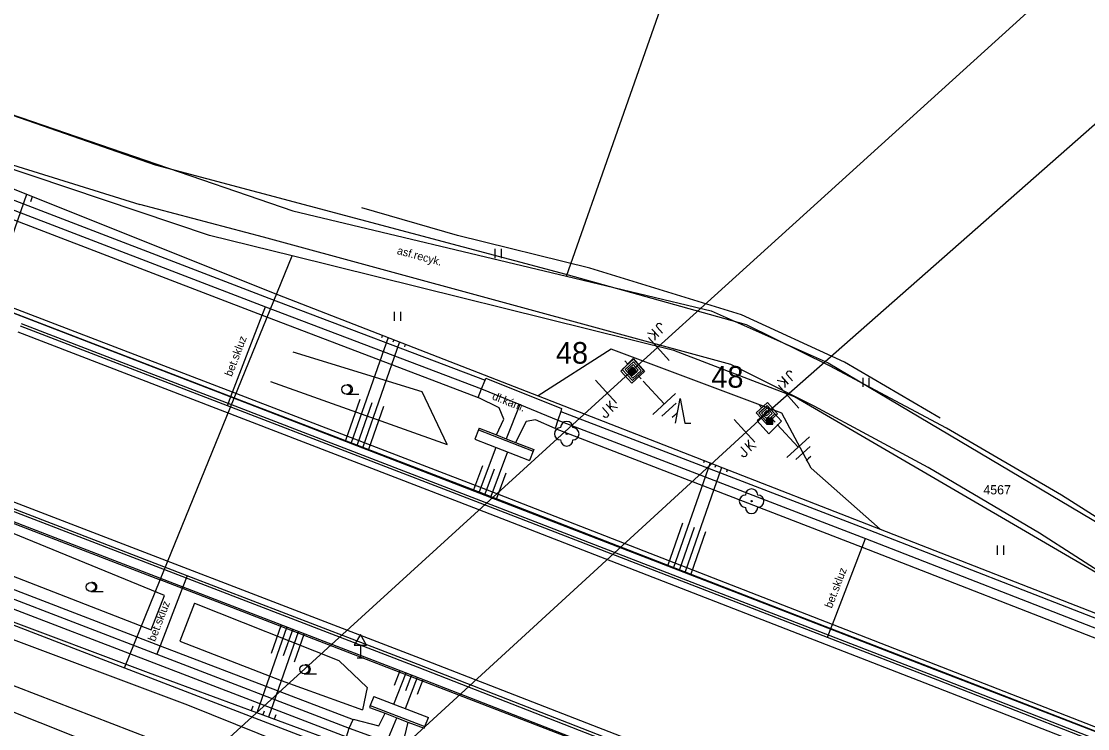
# Model space of a CAD drawing. Extents: x -540150 to -533593, y -1185082 to -1180066.
# Drawn here: x -535773.5 to -535686.9, y -1182366.8 to -1182309.4 of the extents above; entities that cross this region are included whole.
import ezdxf

# ---------------------------------------------------------------- set-up
doc = ezdxf.new("R2010")
doc.units = 0
for name, color, linetype in [('KN_HRAN_PARCEL', 7, 'Continuous'), ('KN_PARC_Č', 7, 'Continuous'), ('KN_VKP_HRAN_', 7, 'Continuous'), ('Vrstva 1', 7, 'Continuous'), ('Vrstva 10', 7, 'Continuous'), ('Vrstva 11', 7, 'Continuous'), ('Vrstva 13', 7, 'Continuous'), ('Vrstva 14', 7, 'Continuous'), ('Vrstva 15', 7, 'Continuous'), ('Vrstva 18', 7, 'Continuous'), ('Vrstva 2', 7, 'Continuous'), ('Vrstva 21', 7, 'Continuous'), ('Vrstva 22', 7, 'Continuous'), ('Vrstva 23', 7, 'Continuous'), ('Vrstva 25', 7, 'Continuous'), ('Vrstva 34', 7, 'Continuous'), ('Vrstva 36', 7, 'Continuous'), ('Vrstva 40', 7, 'Continuous'), ('Vrstva 7', 7, 'Continuous'), ('Vrstva 9', 7, 'Continuous')]:
    doc.layers.add(name, color=color, linetype=linetype)

# ---------------------------------------------------------------- blocks, each defined once
blk = doc.blocks.new('VN840')
at = {"layer": 'Vrstva 15'}
for points in [[(-0.009, 1.414), (-0.009, -1.086)], [(-1.092, -0.594), (-1.092, -1.243)], [(-0.678, -0.594), (-0.678, -1.421)], [(-0.678, -1.106), (-0.265, -0.594)], [(-1.505, -1.243), (-1.505, -1.145)], [(-1.476, -1.352), (-1.505, -1.243)], [(-1.328, -1.421), (-1.476, -1.352)], [(-1.269, -1.421), (-1.328, -1.421)], [(-1.131, -1.352), (-1.269, -1.421)], [(-1.092, -1.243), (-1.131, -1.352)], [(-0.541, -0.938), (-0.196, -1.421)]]:
    blk.add_lwpolyline(points, dxfattribs=at)
blk = doc.blocks.new('VN810')
at = {"layer": 'Vrstva 14'}
for points in [[(0.004, -1.247), (0.004, -3.747)], [(1.254, -3.747), (-1.246, -3.747)], [(0.772, -4.367), (-0.803, -4.367)], [(0.004, -4.997), (-0.252, -4.997)], [(0.27, -4.997), (0.004, -4.997)]]:
    blk.add_lwpolyline(points, dxfattribs=at)
blk = doc.blocks.new('VN470')
at = {"layer": 'Vrstva 2'}
for points in [[(0, 1.22), (0, 1.97)], [(-1.23, 1.22), (1.23, 1.22)], [(-1.23, -1.23), (-1.23, 1.22)], [(-0.92, 0.9), (0.92, 0.9)], [(-0.92, -0.95), (-0.92, 0.9)], [(-0.61, 0.61), (0.61, 0.61)], [(-0.61, -0.62), (-0.61, 0.61)], [(-0.31, -0.27), (-0.31, 0.34)], [(-0.31, 0.34), (0.31, 0.34)], [(0.31, 0.34), (0.31, -0.27)], [(0.61, 0.61), (0.61, -0.62)], [(0.92, 0.9), (0.92, -0.95)], [(1.23, 1.22), (1.23, -1.23)], [(1.23, -1.23), (-1.23, -1.23)], [(0.92, -0.95), (-0.92, -0.95)], [(0.61, -0.62), (-0.61, -0.62)], [(0.31, -0.27), (-0.31, -0.27)], [(0, -1.23), (0, -1.98)]]:
    blk.add_lwpolyline(points, dxfattribs=at)

msp = doc.modelspace()

# ---------------------------------------------------------------- linework, layer by layer
at = {"layer": 'KN_HRAN_PARCEL'}
for p, q in [((-535729.26, -1182330.095), (-535696.93, -1182238.225)), ((-535758.23, -1182326.795), (-535805.69, -1182310.855)), ((-535789.6, -1182311.725), (-535751.47, -1182324.795)), ((-535751.47, -1182324.795), (-535729.26, -1182330.095)), ((-535751.53, -1182328.455), (-535758.23, -1182326.795)), ((-535756.24, -1182340.015), (-535751.53, -1182328.455)), ((-535720.55, -1182336.145), (-535751.53, -1182328.455)), ((-535729.26, -1182330.095), (-535717.51, -1182332.905)), ((-535717.51, -1182332.905), (-535708, -1182337.125)), ((-535710.74, -1182339.905), (-535720.55, -1182336.145)), ((-535829.97, -1182336.965), (-535765.15, -1182361.885)), ((-535708, -1182337.125), (-535683.23, -1182351.845)), ((-535762.24, -1182354.745), (-535756.24, -1182340.015)), ((-535679.16, -1182358.305), (-535710.74, -1182339.905)), ((-535768.53, -1182367.745), (-535832.33, -1182342.325)), ((-535765.15, -1182361.885), (-535762.24, -1182354.745)), ((-535765.15, -1182361.885), (-535707.78, -1182383.915))]:
    msp.add_line(p, q, dxfattribs=at)
at = {"layer": 'KN_VKP_HRAN_'}
for p, q in [((-535791.96, -1182326.225), (-535756.24, -1182340.015)), ((-535806.19, -1182337.805), (-535762.24, -1182354.745)), ((-535756.24, -1182340.015), (-535712.32, -1182357.005)), ((-535717.07, -1182372.165), (-535762.24, -1182354.745)), ((-535712.32, -1182357.005), (-535700.18, -1182361.695)), ((-535700.18, -1182361.695), (-535661.47, -1182376.655))]:
    msp.add_line(p, q, dxfattribs=at)
at = {"layer": 'Vrstva 1'}
for points in [[(-535333.019, -1181707.832), (-535332.528, -1181735.448), (-535362.49, -1181817.717), (-535394.17, -1181900.488), (-535426.424, -1181985.389), (-535455.768, -1182060.901), (-535484.739, -1182136.414), (-535558.599, -1182202.844), (-535640.844, -1182277.719), (-535712.992, -1182341.229), (-535787.765, -1182409.749), (-535866.419, -1182480.663), (-535946.042, -1182552.999), (-536025.292, -1182625.409), (-536105.737, -1182698.417), (-536184.987, -1182770.529), (-536271.131, -1182848.999), (-536335.755, -1182908.243), (-536401.721, -1182968.908), (-536461.289, -1183023.605), (-536493.807, -1183052.389)], [(-535872.16, -1182472.665), (-535794.869, -1182402.38), (-535723.861, -1182337.708), (-535647.76, -1182268.725)]]:
    msp.add_lwpolyline(points, dxfattribs=at)
at = {"layer": 'Vrstva 10'}
for p, q in [((-535773.802, -1182334.629), (-535736.456, -1182349.004)), ((-535741.114, -1182361.123), (-535778.5, -1182346.749)), ((-535736.456, -1182349.004), (-535699.193, -1182363.48)), ((-535703.891, -1182375.586), (-535741.114, -1182361.123)), ((-535699.193, -1182363.48), (-535661.969, -1182377.991))]:
    msp.add_line(p, q, dxfattribs=at)
at = {"layer": 'Vrstva 11'}
for p, q in [((-535762.627, -1182321.101), (-535776.035, -1182316.438)), ((-535777.016, -1182320.204), (-535763.901, -1182324.286)), ((-535729.269, -1182329.956), (-535762.627, -1182321.101)), ((-535777.85, -1182322.508), (-535753.42, -1182331.878)), ((-535778.382, -1182323.91), (-535753.958, -1182333.279)), ((-535714.649, -1182334.056), (-535729.269, -1182329.956)), ((-535753.42, -1182331.878), (-535735.87, -1182338.553)), ((-535753.958, -1182333.279), (-535736.422, -1182339.958)), ((-535735.808, -1182338.394), (-535729.652, -1182340.852)), ((-535734.726, -1182340.794), (-535736.422, -1182339.958)), ((-535734.331, -1182341.706), (-535734.726, -1182340.794)), ((-535729.723, -1182341.075), (-535704.703, -1182350.694)), ((-535734.946, -1182342.99), (-535734.331, -1182341.706)), ((-535732.536, -1182341.89), (-535733.404, -1182343.592)), ((-535731.772, -1182341.752), (-535732.536, -1182341.89)), ((-535730.168, -1182342.47), (-535731.772, -1182341.752)), ((-535736.403, -1182342.583), (-535731.971, -1182344.313)), ((-535730.168, -1182342.47), (-535705.245, -1182352.092)), ((-535736.693, -1182343.328), (-535732.261, -1182345.058)), ((-535786.034, -1182350.95), (-535762.231, -1182360.092)), ((-535704.703, -1182350.694), (-535682.855, -1182359.219)), ((-535786.572, -1182352.35), (-535762.769, -1182361.492)), ((-535705.245, -1182352.092), (-535683.401, -1182360.617)), ((-535760.007, -1182364.914), (-535778.472, -1182357.995)), ((-535762.231, -1182360.092), (-535746.58, -1182366.094)), ((-535780.744, -1182360.803), (-535763.089, -1182367.602)), ((-535762.769, -1182361.492), (-535747.121, -1182367.493)), ((-535739.705, -1182373.069), (-535760.007, -1182364.914)), ((-535745.188, -1182364.956), (-535740.749, -1182366.658)), ((-535744.902, -1182364.209), (-535740.463, -1182365.911)), ((-535744.479, -1182366.592), (-535743.977, -1182365.581)), ((-535746.564, -1182366.052), (-535744.479, -1182366.592)), ((-535742.129, -1182366.29), (-535742.41, -1182367.447))]:
    msp.add_line(p, q, dxfattribs=at)
for points in [[(-535715.917, -1182337.28), (-535753.861, -1182326.95), (-535763.901, -1182324.286)], [(-535736.27, -1182348.529), (-535756.788, -1182340.629), (-535773.584, -1182334.162)], [(-535679.977, -1182353.628), (-535689.084, -1182347.868), (-535698.399, -1182342.45), (-535707.908, -1182337.381), (-535714.649, -1182334.056)], [(-535682.016, -1182356.652), (-535690.857, -1182350.974), (-535699.907, -1182345.637), (-535709.154, -1182340.648), (-535715.917, -1182337.28)], [(-535736.422, -1182339.958), (-535736.144, -1182339.251), (-535735.87, -1182338.553), (-535735.808, -1182338.394)], [(-535729.652, -1182340.852), (-535729.723, -1182341.075), (-535729.965, -1182341.785), (-535730.168, -1182342.47)], [(-535736.348, -1182342.443), (-535736.403, -1182342.583), (-535736.693, -1182343.328)], [(-535736.348, -1182342.443), (-535734.946, -1182342.99), (-535734.141, -1182343.304), (-535733.404, -1182343.592), (-535731.916, -1182344.173)], [(-535731.916, -1182344.173), (-535731.971, -1182344.313), (-535732.261, -1182345.058)], [(-535741.304, -1182361.626), (-535760.046, -1182354.415), (-535778.664, -1182347.252)], [(-535699.109, -1182362.896), (-535708.08, -1182359.428), (-535736.27, -1182348.529)], [(-535704.158, -1182376.108), (-535713.434, -1182372.492), (-535741.304, -1182361.626)], [(-535661.695, -1182377.53), (-535663.441, -1182376.847), (-535699.109, -1182362.896)], [(-535744.902, -1182364.209), (-535745.188, -1182364.956), (-535745.242, -1182365.096)], [(-535745.242, -1182365.096), (-535743.977, -1182365.581), (-535743.035, -1182365.943), (-535742.129, -1182366.29), (-535740.803, -1182366.798)], [(-535747.131, -1182367.518), (-535747.121, -1182367.493), (-535746.892, -1182366.778), (-535746.58, -1182366.094), (-535746.564, -1182366.052)], [(-535740.803, -1182366.798), (-535740.749, -1182366.658), (-535740.463, -1182365.911)]]:
    msp.add_lwpolyline(points, dxfattribs=at)
at = {"layer": 'Vrstva 14'}
for p, q in [((-535777.701, -1182321.609), (-535753.202, -1182331.39)), ((-535778.116, -1182323.209), (-535753.688, -1182332.579)), ((-535753.958, -1182333.279), (-535753.688, -1182332.579)), ((-535753.688, -1182332.579), (-535736.144, -1182339.251)), ((-535756.364, -1182339.529), (-535753.958, -1182333.279)), ((-535756.493, -1182339.865), (-535756.364, -1182339.529)), ((-535736.144, -1182339.251), (-535733.04, -1182340.526)), ((-535756.788, -1182340.629), (-535756.493, -1182339.865)), ((-535733.04, -1182340.526), (-535734.141, -1182343.304)), ((-535733.04, -1182340.526), (-535729.965, -1182341.785)), ((-535729.965, -1182341.785), (-535704.974, -1182351.393)), ((-535786.303, -1182351.65), (-535762.5, -1182360.792)), ((-535704.974, -1182351.393), (-535683.128, -1182359.918)), ((-535763.192, -1182362.306), (-535786.831, -1182353.439)), ((-535760.046, -1182354.415), (-535760.393, -1182355.316)), ((-535708.08, -1182359.428), (-535707.793, -1182358.685)), ((-535707.793, -1182358.685), (-535707.674, -1182358.378)), ((-535762.5, -1182360.792), (-535746.892, -1182366.778)), ((-535744.326, -1182369.239), (-535763.192, -1182362.306)), ((-535743.833, -1182367.883), (-535743.035, -1182365.943)), ((-535746.892, -1182366.778), (-535743.833, -1182367.883))]:
    msp.add_line(p, q, dxfattribs=at)
for points in [[(-535791.961, -1182326.227), (-535756.493, -1182339.865), (-535735.952, -1182347.763)], [(-535753.202, -1182331.39), (-535731.55, -1182339.815)], [(-535816.258, -1182333.817), (-535806.617, -1182337.527), (-535760.393, -1182355.316), (-535741.648, -1182362.53)], [(-535816.258, -1182333.817), (-535806.617, -1182337.527), (-535760.393, -1182355.316), (-535741.648, -1182362.53)], [(-535731.55, -1182339.815), (-535703.79, -1182350.635)], [(-535735.952, -1182347.763), (-535707.793, -1182358.685), (-535663.108, -1182376.017), (-535661.473, -1182376.651)], [(-535703.79, -1182350.635), (-535612.292, -1182386.312)], [(-535707.674, -1182358.378), (-535705.245, -1182352.092), (-535704.974, -1182351.393)], [(-535760.393, -1182355.316), (-535762.231, -1182360.092), (-535762.5, -1182360.792)], [(-535741.648, -1182362.53), (-535713.784, -1182373.393), (-535704.509, -1182377.009)]]:
    msp.add_lwpolyline(points, dxfattribs=at)
at = {"layer": 'Vrstva 15'}
for p, q in [((-535776.15, -1182332.307), (-535773.063, -1182323.461)), ((-535772.734, -1182324.034), (-535772.599, -1182323.646)), ((-535743.74, -1182335.078), (-535746.725, -1182343.621)), ((-535742.807, -1182335.442), (-535745.791, -1182343.98)), ((-535744.206, -1182334.896), (-535744.282, -1182335.112)), ((-535743.274, -1182335.26), (-535743.346, -1182335.466)), ((-535742.341, -1182335.623), (-535742.418, -1182335.844)), ((-535746.025, -1182340.101), (-535747.192, -1182343.441)), ((-535745.06, -1182340.373), (-535746.258, -1182343.8)), ((-535744.112, -1182340.691), (-535745.324, -1182344.159)), ((-535734.981, -1182343.996), (-535736.34, -1182347.614)), ((-535734.049, -1182344.36), (-535735.408, -1182347.974)), ((-535736.076, -1182345.488), (-535736.807, -1182347.434)), ((-535735.115, -1182345.775), (-535735.874, -1182347.793)), ((-535717.603, -1182345.266), (-535720.556, -1182353.735)), ((-535716.67, -1182345.629), (-535719.623, -1182354.096)), ((-535718.068, -1182345.084), (-535718.131, -1182345.266)), ((-535717.136, -1182345.447), (-535717.201, -1182345.635)), ((-535716.204, -1182345.811), (-535716.275, -1182346.013)), ((-535734.168, -1182346.098), (-535734.941, -1182348.155)), ((-535719.838, -1182350.158), (-535721.022, -1182353.554)), ((-535718.894, -1182350.488), (-535720.089, -1182353.916)), ((-535717.964, -1182350.858), (-535719.157, -1182354.277)), ((-535751.948, -1182358.566), (-535754.386, -1182365.542)), ((-535752.415, -1182358.387), (-535753.231, -1182360.721)), ((-535751.481, -1182358.746), (-535752.243, -1182360.925)), ((-535751.014, -1182358.925), (-535753.447, -1182365.887)), ((-535750.548, -1182359.105), (-535751.356, -1182361.419)), ((-535743.268, -1182364.835), (-535742.281, -1182362.286)), ((-535743.21, -1182363.302), (-535742.747, -1182362.107)), ((-535742.335, -1182365.193), (-535741.348, -1182362.647)), ((-535742.306, -1182363.737), (-535741.814, -1182362.466)), ((-535741.346, -1182364.024), (-535740.883, -1182362.828)), ((-535754.725, -1182364.997), (-535754.855, -1182365.37)), ((-535753.805, -1182365.395), (-535753.917, -1182365.715)), ((-535752.856, -1182365.709), (-535752.978, -1182366.059))]:
    msp.add_line(p, q, dxfattribs=at)
at = {"layer": 'Vrstva 21'}
for points in [[(-535753.29, -1182338.665), (-535738.94, -1182343.755), (-535740.96, -1182339.485), (-535751.45, -1182336.265)], [(-535703.79, -1182350.635), (-535709.39, -1182345.695), (-535711.77, -1182341.235), (-535725.64, -1182336.025), (-535731.55, -1182339.815)], [(-535761.89, -1182356.025), (-535777.41, -1182349.675)], [(-535774.32, -1182354.405), (-535762.977, -1182358.818), (-535761.89, -1182356.025)], [(-535759.45, -1182356.645), (-535760.648, -1182359.724), (-535752.42, -1182362.925), (-535745.81, -1182365.295)], [(-535759.45, -1182356.645), (-535747.73, -1182361.295), (-535745.44, -1182363.485), (-535745.81, -1182365.295)]]:
    msp.add_lwpolyline(points, dxfattribs=at)
at = {"layer": 'Vrstva 22'}
for centre in [(-535729.24, -1182342.895), (-535714.23, -1182348.365)]:
    msp.add_circle(centre, 0.05, dxfattribs=at)
for centre, start, end in [((-535729.74, -1182342.895), 90, 270), ((-535729.24, -1182342.395), 0, 180), ((-535728.74, -1182342.895), 270, 90), ((-535729.24, -1182343.395), 180, 0), ((-535714.23, -1182347.865), 0, 180), ((-535714.73, -1182348.365), 90, 270), ((-535713.73, -1182348.365), 270, 90), ((-535714.23, -1182348.865), 180, 0)]:
    msp.add_arc(centre, 0.5, start, end, dxfattribs=at)
at = {"layer": 'Vrstva 23'}
msp.add_lwpolyline([(-535698.93, -1182341.615), (-535706.7, -1182337.075), (-535715.06, -1182333.235), (-535727.35, -1182329.455), (-535738.11, -1182326.815), (-535745.88, -1182324.555)], dxfattribs=at)
at = {"layer": 'Vrstva 25'}
for points in [[(-535724.253, -1182337.801), (-535723.914, -1182338.168), (-535723.547, -1182337.829), (-535723.886, -1182337.462)], [(-535724.183, -1182337.804), (-535723.912, -1182338.098), (-535723.618, -1182337.826), (-535723.889, -1182337.532)], [(-535724.112, -1182337.806), (-535723.909, -1182338.027), (-535723.688, -1182337.823), (-535723.892, -1182337.603)], [(-535724.041, -1182337.809), (-535723.906, -1182337.956), (-535723.759, -1182337.821), (-535723.894, -1182337.674)], [(-535723.971, -1182337.812), (-535723.903, -1182337.886), (-535723.83, -1182337.818), (-535723.897, -1182337.744)], [(-535713.011, -1182342.115), (-535712.511, -1182342.115), (-535712.511, -1182341.615), (-535713.011, -1182341.615)], [(-535712.961, -1182342.065), (-535712.561, -1182342.065), (-535712.561, -1182341.665), (-535712.961, -1182341.665)], [(-535712.911, -1182342.015), (-535712.611, -1182342.015), (-535712.611, -1182341.715), (-535712.911, -1182341.715)], [(-535712.861, -1182341.965), (-535712.661, -1182341.965), (-535712.661, -1182341.765), (-535712.861, -1182341.765)], [(-535712.811, -1182341.915), (-535712.711, -1182341.915), (-535712.711, -1182341.815), (-535712.811, -1182341.815)]]:
    msp.add_lwpolyline(points, close=True, dxfattribs=at)
at = {"layer": 'Vrstva 34'}
for p, q in [((-535745.99, -1182360.047), (-535745.99, -1182361.065)), ((-535746.24, -1182361.065), (-535745.74, -1182361.065))]:
    msp.add_line(p, q, dxfattribs=at)
msp.add_lwpolyline([(-535746.49, -1182360.047), (-535745.49, -1182360.047), (-535745.99, -1182359.181)], close=True, dxfattribs=at)
at = {"layer": 'Vrstva 36'}
for p, q in [((-535735.041, -1182328.646), (-535735.041, -1182327.896)), ((-535734.541, -1182328.646), (-535734.541, -1182327.896)), ((-535743.213, -1182333.74), (-535743.213, -1182332.99)), ((-535742.713, -1182333.74), (-535742.713, -1182332.99)), ((-535705.185, -1182339.092), (-535705.185, -1182338.342)), ((-535704.685, -1182339.092), (-535704.685, -1182338.342)), ((-535747.126, -1182339.669), (-535746.126, -1182339.669)), ((-535694.26, -1182352.714), (-535694.26, -1182351.964)), ((-535693.76, -1182352.714), (-535693.76, -1182351.964)), ((-535767.872, -1182355.702), (-535766.872, -1182355.702)), ((-535750.54, -1182362.386), (-535749.54, -1182362.386))]:
    msp.add_line(p, q, dxfattribs=at)
msp.add_lwpolyline([(-535720.403, -1182342.043), (-535720.028, -1182340.043), (-535719.653, -1182342.043), (-535719.153, -1182342.043)], dxfattribs=at)
for centre in [(-535747.126, -1182339.294), (-535767.872, -1182355.326), (-535750.54, -1182362.01)]:
    msp.add_circle(centre, 0.375, dxfattribs=at)
for centre in [(-535747.001, -1182339.294), (-535767.747, -1182355.326), (-535750.415, -1182362.01)]:
    msp.add_arc(centre, 0.375, 260.40593, 99.59407, dxfattribs=at)
at = {"layer": 'Vrstva 7'}
for points in [[(-535735.811, -1182347.409), (-535756.364, -1182339.529), (-535791.817, -1182325.936)], [(-535723.83, -1182336.785), (-535722.92, -1182337.835), (-535723.96, -1182338.785), (-535724.85, -1182337.805), (-535723.83, -1182336.785)], [(-535712.696, -1182340.884), (-535713.77, -1182341.855), (-535712.83, -1182342.895), (-535711.8, -1182341.875), (-535712.696, -1182340.884)], [(-535661.334, -1182376.444), (-535663.016, -1182375.788), (-535707.674, -1182358.378), (-535735.811, -1182347.409)]]:
    msp.add_lwpolyline(points, dxfattribs=at)
at = {"layer": 'Vrstva 9'}
for p, q in [((-535736.198, -1182348.342), (-535773.512, -1182333.975)), ((-535778.736, -1182347.439), (-535741.376, -1182361.813)), ((-535699.037, -1182362.709), (-535736.198, -1182348.342)), ((-535741.376, -1182361.813), (-535704.231, -1182376.294)), ((-535661.622, -1182377.344), (-535699.036, -1182362.71))]:
    msp.add_line(p, q, dxfattribs=at)

# ---------------------------------------------------------------- block references
at = {"layer": 'Vrstva 13'}
for p, xscale, yscale, rotation in [((-535723.86, -1182337.708), 0.49999999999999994, 0.5000000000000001, 42.191250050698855), ((-535712.992, -1182341.229), 0.5000000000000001, 0.4999999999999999, 42.50131939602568)]:
    msp.add_blockref('VN470', p, dxfattribs=dict(at, xscale=xscale, yscale=yscale, rotation=rotation))
at = {"layer": 'Vrstva 15'}
for p, rotation in [((-535723.862, -1182337.709), 42.326149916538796), ((-535712.991, -1182341.228), 42.50179721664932)]:
    msp.add_blockref('VN810', p, dxfattribs=dict(at, rotation=rotation))
at = {"layer": 'Vrstva 18'}
for p, rotation in [((-535721.869, -1182335.902), -137.80874999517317), ((-535711.344, -1182339.766), -138.39599449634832), ((-535725.929, -1182339.591), 42.326338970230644), ((-535714.687, -1182342.782), 42.50131949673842)]:
    msp.add_blockref('VN840', p, dxfattribs=dict(at, rotation=rotation))

# ---------------------------------------------------------------- texts
at = {"layer": 'KN_PARC_Č'}
msp.add_text('4567', height=0.75, dxfattribs=at).set_placement((-535695.412, -1182347.815))
at = {"layer": 'Vrstva 14'}
for p in [(-535730.11, -1182337.202), (-535717.493, -1182339.152)]:
    msp.add_text('48', height=1.75, dxfattribs=at).set_placement(p)
at = {"layer": 'Vrstva 40'}
for s, rotation, p in [('asf.recyk.', 344.86103, (-535743.059, -1182328.295)), ('bet.skluz', 68.93864, (-535756.428, -1182338.303)), ('dl.kám.', 338.2339, (-535735.346, -1182340.086)), ('bet.skluz', 68.86555, (-535707.718, -1182357.105)), ('bet.skluz', 68.95226, (-535762.658, -1182359.81))]:
    msp.add_text(s, height=0.65, rotation=rotation, dxfattribs=at).set_placement(p)

doc.saveas('drawing.dxf')
